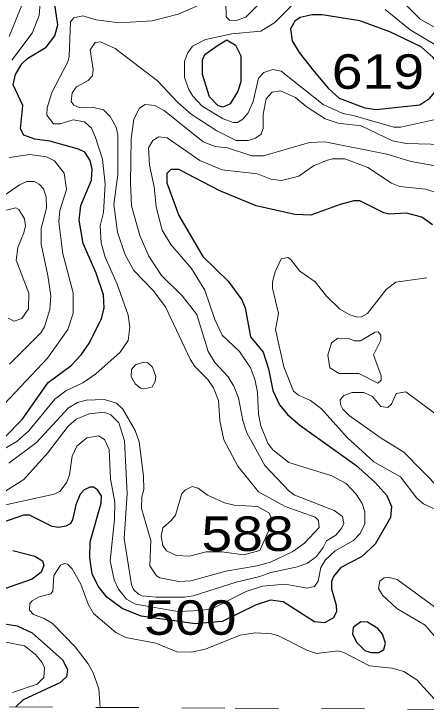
# Model space of a CAD drawing. Extents: x 577 to 602.9, y 7483.8 to 7511.6.
# Drawn here: x 585.923 to 586.879, y 7483.867 to 7485.485 of the extents above; entities that cross this region are included whole.
import ezdxf
from ezdxf.enums import TextEntityAlignment as Align

# ---------------------------------------------------------------- set-up
doc = ezdxf.new("R2010")
doc.units = 0
doc.header["$LTSCALE"] = 0.032
doc.linetypes.add('SHORT_DASHED', pattern=[2.7, 1.5, -1.2])
for name, color, linetype, lineweight in [('1', 7, 'Continuous', 25), ('2', 7, 'Continuous', 13), ('62', 7, 'SHORT_DASHED', 13)]:
    doc.layers.add(name, color=color, linetype=linetype, lineweight=lineweight)
doc.layers.add('61', color=7, linetype='Continuous')

msp = doc.modelspace()

# ---------------------------------------------------------------- linework, layer by layer
at = {"layer": '1'}
for points in [[(585.9015, 7484.5042), (585.942, 7484.5455), (586.0024, 7484.6314), (586.0557, 7484.6704), (586.0788, 7484.695), (586.0979, 7484.7229), (586.1257, 7484.7793), (586.1321, 7484.8032), (586.1305, 7484.8342), (586.1138, 7484.8843), (586.0836, 7484.9535), (586.074, 7485.0075), (586.078, 7485.0417), (586.1026, 7485.0998), (586.1042, 7485.126), (586.0995, 7485.1459), (586.0875, 7485.165), (586.0724, 7485.1721), (586.0064, 7485.1904), (585.9714, 7485.1952), (585.946, 7485.2047), (585.938, 7485.219), (585.9436, 7485.2731), (585.9213, 7485.3208), (585.9261, 7485.3447), (585.9412, 7485.3701), (585.9547, 7485.3828), (585.9977, 7485.4083), (586.0176, 7485.4345), (586.0247, 7485.46), (586.0168, 7485.5117)], [(586.8938, 7484.9964), (586.8692, 7485.0147), (586.8342, 7485.0234), (586.7936, 7485.021), (586.7809, 7485.0242), (586.7253, 7485.0521), (586.7117, 7485.0521), (586.6799, 7485.0441), (586.6115, 7485.0187), (586.575, 7485.0202), (586.4851, 7485.0409), (586.4008, 7485.0751), (586.3054, 7485.1252), (586.2871, 7485.1252), (586.2776, 7485.1157), (586.2776, 7485.0942), (586.3054, 7485.0179), (586.3611, 7484.9232), (586.4199, 7484.866), (586.4517, 7484.823), (586.4597, 7484.804), (586.4716, 7484.7372), (586.501, 7484.7014), (586.5137, 7484.6632), (586.5233, 7484.6123), (586.5392, 7484.5797), (586.5575, 7484.5567), (586.5861, 7484.532), (586.7165, 7484.4398), (586.7602, 7484.4), (586.7881, 7484.369), (586.7992, 7484.3436), (586.7968, 7484.3181), (586.761, 7484.2561), (586.7292, 7484.2267), (586.6815, 7484.202), (586.6648, 7484.1813), (586.6601, 7484.1702), (586.6601, 7484.1527), (586.6704, 7484.1153), (586.6712, 7484.1002), (586.6648, 7484.0859), (586.6434, 7484.074), (586.6203, 7484.0764), (586.5479, 7484.1225), (586.5185, 7484.1265), (586.4851, 7484.1161), (586.4064, 7484.0772), (586.3432, 7484.0714), (586.2183, 7484.0896), (586.1742, 7484.1074), (586.1384, 7484.1336), (586.1185, 7484.1591), (586.1042, 7484.1877), (586.0987, 7484.2251), (586.0995, 7484.2617), (586.1249, 7484.3515), (586.1257, 7484.3682), (586.1169, 7484.3825), (586.1074, 7484.3889), (586.0987, 7484.3889), (586.0859, 7484.3825), (586.0764, 7484.3722), (586.0661, 7484.3475), (586.0589, 7484.3125), (586.0533, 7484.3038), (586.043, 7484.2982), (586.0271, 7484.295), (586.0112, 7484.2974), (585.9587, 7484.3237), (585.9452, 7484.3237), (585.8641, 7484.2958)], [(585.9205, 7484.2418), (585.9714, 7484.2283), (585.9889, 7484.2179), (585.9921, 7484.2068), (585.9857, 7484.1917), (585.9651, 7484.175), (585.9007, 7484.1527)], [(585.8402, 7484.0811), (585.9301, 7484.0668), (585.9651, 7484.0509), (586.0358, 7483.9881), (586.047, 7483.9658)], [(586.047, 7483.9658), (586.0446, 7483.9491), (586.0295, 7483.9348), (585.944, 7483.8959), (585.9273, 7483.8792)]]:
    msp.add_lwpolyline(points, dxfattribs=at)
for points in [[(586.6775, 7485.2899), (586.7368, 7485.2676), (586.7637, 7485.2638), (586.8646, 7485.2745), (586.8883, 7485.2906), (586.9137, 7485.3208), (586.9137, 7485.3495), (586.9089, 7485.3646), (586.8954, 7485.3844), (586.8676, 7485.4091), (586.7952, 7485.4441), (586.7253, 7485.4695), (586.6378, 7485.483), (586.6147, 7485.483), (586.5869, 7485.4775), (586.575, 7485.4687), (586.5646, 7485.4512), (586.5686, 7485.4234), (586.5845, 7485.3964), (586.6195, 7485.3518), (586.6521, 7485.3137)], [(586.395, 7485.4124), (586.4167, 7485.4258), (586.4366, 7485.4131), (586.4493, 7485.3884), (586.4493, 7485.328), (586.4422, 7485.3065), (586.4247, 7485.2771), (586.408, 7485.2691), (586.3969, 7485.2723), (586.377, 7485.293), (586.3603, 7485.3447), (586.3603, 7485.3789), (586.3658, 7485.3916)], [(586.7371, 7484.0097), (586.7507, 7484.0056), (586.7698, 7484.0056), (586.7809, 7484.012), (586.7849, 7484.0271), (586.7785, 7484.0477), (586.7674, 7484.0613), (586.7435, 7484.0756), (586.7276, 7484.0764), (586.7102, 7484.0629), (586.7086, 7484.0477), (586.7189, 7484.0287)]]:
    msp.add_lwpolyline(points, close=True, dxfattribs=at)
at = {"layer": '2'}
for points in [[(586.2505, 7485.6111), (586.2291, 7485.6047), (586.1718, 7485.6031), (586.1384, 7485.6047), (586.1042, 7485.6111), (586.0398, 7485.6111), (586.0024, 7485.6079), (585.9865, 7485.6015), (585.9722, 7485.5832), (585.9118, 7485.4329)], [(585.9857, 7485.5427), (585.981, 7485.4822)], [(586.7944, 7485.5451), (586.8652, 7485.4735), (586.9304, 7485.4369)], [(586.4143, 7485.5133), (586.4151, 7485.4791), (586.4231, 7485.4711), (586.4382, 7485.4703), (586.4613, 7485.4783), (586.5153, 7485.5323)], [(585.8609, 7484.4549), (585.9293, 7484.4946), (585.9571, 7484.5193), (586.0176, 7484.5924), (586.043, 7484.6115), (586.0828, 7484.6306), (586.113, 7484.6513), (586.1694, 7484.7014), (586.1877, 7484.7284), (586.1917, 7484.7594), (586.1877, 7484.7873), (586.1623, 7484.8588), (586.1344, 7484.9216), (586.1249, 7484.955), (586.1225, 7484.994), (586.1305, 7485.025), (586.1344, 7485.091), (586.1281, 7485.1491), (586.1122, 7485.1992), (586.1026, 7485.2206), (586.0867, 7485.2357), (586.0605, 7485.2397), (586.0303, 7485.231), (586.0144, 7485.231), (585.9993, 7485.2508), (586.0001, 7485.2675), (586.0104, 7485.3033), (586.0478, 7485.3741), (586.0509, 7485.3868), (586.0541, 7485.4671), (586.0621, 7485.4767), (586.0828, 7485.4807), (586.1138, 7485.4719), (586.167, 7485.4648), (586.2434, 7485.4695), (586.3038, 7485.4846), (586.3507, 7485.5053)], [(586.897, 7485.2397), (586.8207, 7485.223), (586.8048, 7485.223), (586.7104, 7485.2498), (586.6863, 7485.2548), (586.6402, 7485.2755), (586.5432, 7485.3526), (586.5233, 7485.3566), (586.5026, 7485.3495), (586.4907, 7485.3367), (586.478, 7485.2827), (586.466, 7485.2564), (586.4541, 7485.2413), (586.4414, 7485.2342), (586.4318, 7485.2342), (586.408, 7485.2421), (586.3595, 7485.2715), (586.338, 7485.2946), (586.3285, 7485.3105), (586.3189, 7485.3383), (586.3189, 7485.3757), (586.3261, 7485.3956), (586.3372, 7485.4107), (586.3676, 7485.4261), (586.4287, 7485.4393), (586.4955, 7485.4457), (586.5281, 7485.4655), (586.5662, 7485.5037)], [(586.7841, 7485.4958), (586.8421, 7485.4488), (586.9034, 7485.4123)], [(585.981, 7485.4822), (585.9651, 7485.4409), (585.9182, 7485.3781)], [(586.9479, 7485.1817), (586.8334, 7485.1848), (586.8016, 7485.1912), (586.7284, 7485.2262), (586.6752, 7485.2326), (586.6449, 7485.2421), (586.6012, 7485.2707), (586.5766, 7485.2914), (586.5416, 7485.3073), (586.5217, 7485.3041), (586.5082, 7485.289), (586.501, 7485.2532), (586.501, 7485.2198), (586.4962, 7485.2071), (586.4835, 7485.1976), (586.466, 7485.192), (586.4382, 7485.192), (586.3937, 7485.2143), (586.334, 7485.2532), (586.303, 7485.2803), (586.2561, 7485.3304), (586.1575, 7485.4051), (586.1233, 7485.421), (586.1114, 7485.4194), (586.0995, 7485.4019), (586.1066, 7485.3566), (586.105, 7485.3423), (586.0947, 7485.3312), (586.0676, 7485.3168), (586.0581, 7485.3025), (586.0557, 7485.2827), (586.0621, 7485.2739), (586.0756, 7485.2675)], [(585.8824, 7484.3666), (585.946, 7484.4064), (586.0009, 7484.4676), (586.0486, 7484.5296), (586.0669, 7484.5463), (586.0971, 7484.5583), (586.1321, 7484.5622), (586.148, 7484.5559), (586.1662, 7484.5376), (586.179, 7484.4962), (586.1853, 7484.3738), (586.1782, 7484.2696), (586.1957, 7484.1623), (586.2004, 7484.1511), (586.2116, 7484.1408), (586.2203, 7484.1368), (586.2529, 7484.1336), (586.3189, 7484.1336), (586.3388, 7484.1368), (586.4382, 7484.1686), (586.4931, 7484.1813), (586.5193, 7484.1909), (586.5805, 7484.2036), (586.6044, 7484.2125), (586.625, 7484.228), (586.6408, 7484.2484), (586.6481, 7484.264), (586.6696, 7484.2776), (586.6839, 7484.2943), (586.6887, 7484.3046), (586.6855, 7484.3205), (586.6656, 7484.3348), (586.575, 7484.3698), (586.5615, 7484.3793), (586.505, 7484.439), (586.4636, 7484.5145), (586.4541, 7484.5431), (586.4438, 7484.5956), (586.4334, 7484.6227), (586.4199, 7484.6441), (586.3889, 7484.6775), (586.3738, 7484.703), (586.3476, 7484.7889), (586.3142, 7484.831), (586.2649, 7484.8795), (586.2362, 7484.924), (586.2148, 7484.9717), (586.1957, 7485.0409), (586.1933, 7485.0942), (586.1949, 7485.196), (586.2012, 7485.2413), (586.214, 7485.2668), (586.2275, 7485.2755), (586.2497, 7485.2731)], [(586.0756, 7485.2675), (586.105, 7485.2691), (586.1305, 7485.2628), (586.1464, 7485.2477), (586.1599, 7485.223), (586.1639, 7485.2055), (586.1639, 7485.1133), (586.1543, 7485.0441), (586.1631, 7484.9797), (586.1806, 7484.9272), (586.2012, 7484.8906), (586.2458, 7484.8445), (586.2744, 7484.8063), (586.3316, 7484.6855), (586.3428, 7484.668), (586.373, 7484.6378), (586.3857, 7484.6187), (586.3976, 7484.5893), (586.4008, 7484.5423), (586.4096, 7484.4986), (586.4422, 7484.4374), (586.4907, 7484.3777), (586.5519, 7484.3436), (586.6219, 7484.3189), (586.6298, 7484.311), (586.6314, 7484.295), (586.5971, 7484.2588), (586.5698, 7484.2398), (586.5185, 7484.2147), (586.4875, 7484.206), (586.4143, 7484.1941), (586.3332, 7484.1718), (586.3054, 7484.1702), (586.2617, 7484.1782), (586.2537, 7484.1829), (586.2378, 7484.206), (586.2402, 7484.2648), (586.2187, 7484.3388), (586.2195, 7484.3658), (586.2243, 7484.3833), (586.2235, 7484.4143), (586.2132, 7484.4938), (586.2044, 7484.5201), (586.1758, 7484.5694), (586.1607, 7484.5829), (586.1321, 7484.5916), (586.0907, 7484.5901), (586.07, 7484.5845), (586.0494, 7484.5726), (585.9754, 7484.4923), (585.911, 7484.4445)], [(586.2497, 7485.2731), (586.272, 7485.2612), (586.3619, 7485.1888), (586.3897, 7485.1785), (586.4183, 7485.1753), (586.4748, 7485.1562), (586.5018, 7485.1562), (586.6084, 7485.1872), (586.6442, 7485.1888), (586.7881, 7485.1602), (586.8445, 7485.1435), (586.9137, 7485.1308)], [(585.8999, 7484.3467), (586.016, 7484.3722), (586.0303, 7484.3793), (586.0454, 7484.4), (586.0517, 7484.4175), (586.0581, 7484.4604), (586.0684, 7484.4835), (586.0923, 7484.5026), (586.1193, 7484.5074), (586.1329, 7484.4994), (586.144, 7484.4756), (586.1472, 7484.408), (586.1567, 7484.3539), (586.1559, 7484.3133), (586.1464, 7484.2179), (586.1551, 7484.1734), (586.1655, 7484.1519), (586.1837, 7484.1289), (586.2052, 7484.1177), (586.3028, 7484.1006), (586.3567, 7484.1027), (586.3833, 7484.1074), (586.4621, 7484.1464), (586.4994, 7484.1591), (586.5519, 7484.1638), (586.6036, 7484.1543), (586.6203, 7484.1583), (586.629, 7484.171), (586.6354, 7484.202), (586.6457, 7484.2203), (586.668, 7484.241), (586.7109, 7484.2648), (586.7261, 7484.2815), (586.7372, 7484.3038), (586.7372, 7484.3316), (586.7308, 7484.3507), (586.7173, 7484.3722), (586.6942, 7484.3968), (586.6608, 7484.4151), (586.5607, 7484.4461), (586.5233, 7484.4748), (586.5122, 7484.4907), (586.4955, 7484.5304), (586.4907, 7484.5575), (586.4883, 7484.6091), (586.4819, 7484.6386), (586.4716, 7484.6648), (586.4462, 7484.703), (586.4064, 7484.7411), (586.3889, 7484.7769), (586.3658, 7484.8453), (586.3348, 7484.8954), (586.2871, 7484.9511), (586.2664, 7484.9845), (586.2529, 7485.0385), (586.2482, 7485.0847), (586.237, 7485.1348), (586.2354, 7485.1753), (586.245, 7485.192), (586.2593, 7485.2008), (586.2784, 7485.1984), (586.3539, 7485.1459), (586.4064, 7485.1244), (586.4883, 7485.1149), (586.5193, 7485.1022), (586.544, 7485.099), (586.5837, 7485.1093)], [(585.9118, 7485.153), (585.9595, 7485.1594), (585.9985, 7485.1546), (586.0168, 7485.1451), (586.039, 7485.1165), (586.0446, 7485.0783), (586.0295, 7485.0298), (586.0271, 7485.0035), (586.0366, 7484.9296), (586.0605, 7484.8389), (586.0605, 7484.792), (586.0478, 7484.7539), (586.0009, 7484.6879), (585.8744, 7484.5543)], [(586.5837, 7485.1093), (586.6179, 7485.1332), (586.6481, 7485.1459), (586.6616, 7485.1499), (586.6911, 7485.1499), (586.7443, 7485.1292), (586.7992, 7485.0934), (586.8183, 7485.0855), (586.8787, 7485.0791), (586.9097, 7485.0695)], [(585.8514, 7485.0314), (585.9356, 7485.0894), (585.9523, 7485.0974), (585.9706, 7485.0974), (585.981, 7485.091), (585.9913, 7485.0799), (585.9977, 7485.0616), (585.9985, 7485.0354), (585.9857, 7484.9884), (585.9857, 7484.9519), (586.0016, 7484.8795), (586.008, 7484.8318), (586.0064, 7484.8), (585.9937, 7484.7602), (585.9849, 7484.7459), (585.9126, 7484.6736)], [(585.9094, 7484.7801), (585.9229, 7484.7737), (585.9412, 7484.7793), (585.9563, 7484.8016), (585.9571, 7484.8382), (585.9277, 7484.9145), (585.9317, 7484.9439), (585.946, 7484.9781), (585.9492, 7484.994), (585.9476, 7485.0107), (585.9341, 7485.0322), (585.9269, 7485.0362), (585.8887, 7485.0266)], [(586.8811, 7484.8739), (586.8088, 7484.8636), (586.7865, 7484.8469), (586.7435, 7484.7912), (586.7292, 7484.7833), (586.7205, 7484.7825), (586.7022, 7484.7881), (586.6791, 7484.8008), (586.6481, 7484.831), (586.6219, 7484.8644), (586.5861, 7484.889), (586.5646, 7484.9169), (586.5583, 7484.9209), (586.5432, 7484.9177), (586.5289, 7484.8875), (586.5225, 7484.8644), (586.5225, 7484.8501), (586.5368, 7484.7912), (586.5296, 7484.7539), (586.5495, 7484.6672), (586.5718, 7484.6107), (586.5829, 7484.602), (586.6108, 7484.5893), (586.6362, 7484.5702), (586.6958, 7484.5034), (586.7579, 7484.4469), (586.8199, 7484.4127), (586.8581, 7484.3634), (586.8732, 7484.3499), (586.9018, 7484.3364)], [(586.9121, 7484.3841), (586.8278, 7484.47), (586.7754, 7484.5018), (586.7006, 7484.5543), (586.6863, 7484.5694), (586.6807, 7484.5805), (586.6799, 7484.5909), (586.6887, 7484.6012), (586.7078, 7484.6076), (586.7348, 7484.6076), (586.7547, 7484.5988), (586.7746, 7484.5757), (586.7905, 7484.5734), (586.7992, 7484.5813), (586.8095, 7484.606), (586.8326, 7484.6099), (586.8986, 7484.5598)], [(586.9058, 7483.8895), (586.8581, 7483.942), (586.8278, 7483.9611), (586.8008, 7483.969), (586.7483, 7483.9746), (586.6887, 7484.0056), (586.6752, 7484.0088), (586.6251, 7484.0032), (586.6028, 7484.0104), (586.5352, 7484.0446), (586.5209, 7484.0485), (586.4835, 7484.0509), (586.4477, 7484.0454), (586.369, 7484.0136), (586.3356, 7484.0064), (586.3006, 7484.0072), (586.2521, 7484.0271), (586.1822, 7484.0398), (586.1591, 7484.0517), (586.1074, 7484.0955), (586.0947, 7484.1177), (586.078, 7484.1638), (586.0581, 7484.1996), (586.047, 7484.21), (586.0398, 7484.2116), (586.0311, 7484.2076), (586.0152, 7484.1837), (586.0128, 7484.1471), (586.008, 7484.1416), (585.981, 7484.1344), (585.9651, 7484.1249), (585.9595, 7484.1185), (585.9587, 7484.1034), (585.9683, 7484.0931), (585.9929, 7484.0843), (586.012, 7484.0724), (586.0645, 7484.0183), (586.0947, 7483.9794), (586.1066, 7483.9579), (586.1194, 7483.9213), (586.1232, 7483.8781)], [(586.8986, 7484.1114), (586.8119, 7484.1742), (586.7905, 7484.1797), (586.7817, 7484.1782), (586.7722, 7484.171), (586.769, 7484.1535), (586.7785, 7484.1384), (586.8111, 7484.1074), (586.8771, 7484.0684), (586.9726, 7483.9571)], [(585.9197, 7483.9126), (585.977, 7483.9317), (585.9921, 7483.9476), (585.9937, 7483.9698), (585.9881, 7483.9825), (585.973, 7484.0008), (585.9476, 7484.0207), (585.9038, 7484.0295)]]:
    msp.add_lwpolyline(points, dxfattribs=at)
for points in [[(586.6998, 7484.7332), (586.7133, 7484.7276), (586.7268, 7484.7276), (586.761, 7484.7475), (586.7682, 7484.7483), (586.7746, 7484.7411), (586.7746, 7484.7292), (586.7571, 7484.695), (586.7754, 7484.6465), (586.7754, 7484.6362), (586.7674, 7484.6298), (586.7229, 7484.6521), (586.6775, 7484.6521), (586.6561, 7484.6648), (586.6513, 7484.6942), (586.6601, 7484.7229), (586.6744, 7484.734)], [(586.1957, 7484.6616), (586.1949, 7484.6449), (586.2044, 7484.6282), (586.2163, 7484.6179), (586.2275, 7484.6163), (586.2434, 7484.6211), (586.2505, 7484.6338), (586.2521, 7484.6449), (586.2442, 7484.6664), (586.2338, 7484.6767), (586.2235, 7484.6783), (586.2052, 7484.672)], [(586.4933, 7484.2414), (586.4565, 7484.2314), (586.4056, 7484.2386), (586.369, 7484.2386), (586.3301, 7484.2283), (586.2998, 7484.2298), (586.2768, 7484.241), (586.268, 7484.2537), (586.2641, 7484.2752), (586.268, 7484.2943), (586.2879, 7484.311), (586.2975, 7484.3237), (586.3126, 7484.3738), (586.3213, 7484.3825), (586.3364, 7484.3897), (586.3507, 7484.3865), (586.3722, 7484.3698), (586.4112, 7484.3523), (586.4342, 7484.3467), (586.4883, 7484.3436), (586.5145, 7484.3292), (586.5193, 7484.3205), (586.5188, 7484.3066), (586.5127, 7484.2849)]]:
    msp.add_lwpolyline(points, close=True, dxfattribs=at)
at = {"layer": '62'}
msp.add_lwpolyline([(577.0067, 7483.927), (577.5305, 7483.9243), (578.0544, 7483.9216), (578.5783, 7483.9189), (579.1022, 7483.9162), (579.626, 7483.9135), (580.1499, 7483.9107), (580.6738, 7483.908), (581.1977, 7483.9052), (581.7216, 7483.9024), (582.2454, 7483.8996), (582.7693, 7483.8967), (583.2932, 7483.8938), (583.8171, 7483.891), (584.341, 7483.8881), (584.8649, 7483.8852), (585.3887, 7483.8822), (585.9126, 7483.8793), (586.4365, 7483.8763), (586.9604, 7483.8733), (587.4843, 7483.8703), (588.0082, 7483.8673)], dxfattribs=at)

# ---------------------------------------------------------------- texts
at = {"layer": '61', "width": 1.2}
for s, p in [('619', (586.7676, 7485.3119)), ('588', (586.465, 7484.2407)), ('500', (586.3323, 7484.0463))]:
    msp.add_text(s, height=0.08, dxfattribs=at).set_placement(p, align=Align.CENTER)

doc.saveas('drawing.dxf')
